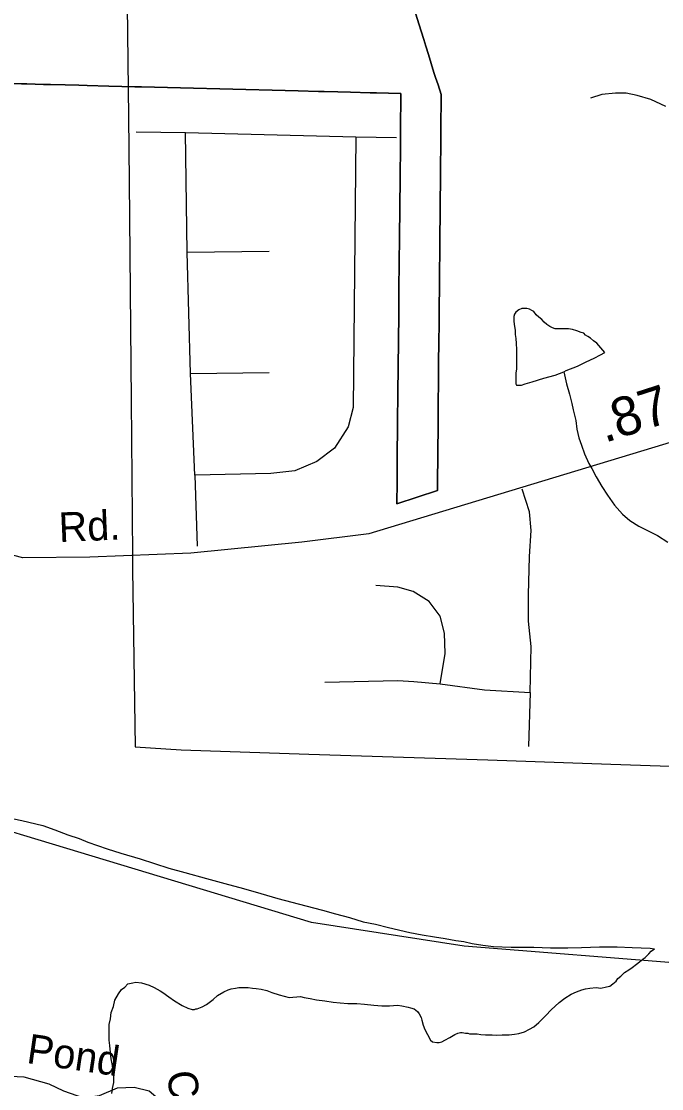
# Model space of a CAD drawing. Extents: x 2001466 to 2224147, y 644118 to 847247.
# Drawn here: x 2047181 to 2049238, y 751088 to 754517 of the extents above; entities that cross this region are included whole.
import ezdxf

# ---------------------------------------------------------------- set-up
doc = ezdxf.new("R2010")
doc.units = 0
for name, color, linetype in [('Exist Boundary Political City Limit New', 7, 'Continuous'), ('Exist Hydrographic Creek Single Shore', 7, 'Continuous'), ('Exist Hydrographic Misc Water Feature', 7, 'Continuous'), ('Exist Road Non-System Type 51', 7, 'Continuous'), ('Exist Road Non-System Type 51 Label', 7, 'Continuous'), ('Exist Road Secondary Mileage Hundredths English Label', 7, 'Continuous'), ('Exist Road Secondary Type 51 Attributed', 7, 'Continuous'), ('Exist Road Secondary Type 51 Label', 7, 'Continuous'), ('Exist Utilities Electrical Transmission Line', 7, 'Continuous'), ('Map Preparation Boundary City Limit Buffer Line', 7, 'Continuous')]:
    doc.layers.add(name, color=color, linetype=linetype)

msp = doc.modelspace()

# ---------------------------------------------------------------- linework, layer by layer
at = {"layer": 'Exist Boundary Political City Limit New'}
for points in [[(2048429.5, 754603), (2048458.6, 754508.9), (2048473.9, 754458.8), (2048480.4, 754437.4)], [(2048480.4, 754437.4), (2048488.8, 754410.4), (2048506.4, 754352.9), (2048511.9, 754336.4), (2048519.9, 754312.6), (2048530.4, 754281.6), (2048529.1, 754166.4), (2048528.6, 754116.4), (2048528, 754054.2), (2048527.5, 753999.2), (2048526.9, 753944.2), (2048526.4, 753889.2), (2048525.9, 753834.2), (2048525.2, 753774.2), (2048524.6, 753714.2), (2048524.1, 753659.2), (2048523.6, 753604.2), (2048523, 753547.8), (2048522.4, 753485.2), (2048521.8, 753422.1), (2048521.1, 753357.8), (2048520.5, 753291.6), (2048519.9, 753228.4), (2048518.9, 753122.2), (2048518, 753037.2), (2048517.9, 753020.3), (2048517.8, 753010.1), (2048387.6, 752966.7), (2048388.2, 753037.2), (2048389, 753109.8), (2048390.1, 753227.8), (2048391, 753324.4), (2048391.9, 753404.6), (2048392.6, 753491.2), (2048393.5, 753574.2), (2048394.4, 753658.9), (2048395.1, 753739.9), (2048395.9, 753823.2), (2048396.9, 753916.5), (2048397.8, 754016.5), (2048398.8, 754115.4), (2048398.8, 754117.6), (2048399.2, 754165.5), (2048400.4, 754284.9), (2048360.2, 754285.9), (2048322.5, 754286.9), (2048302.2, 754287.4), (2048238.5, 754289.1), (2048197.9, 754290.1), (2048154.5, 754291.2), (2048136, 754291.7), (2048070.5, 754293.4), (2047986.5, 754295.6), (2047902.6, 754297.8), (2047818.6, 754299.9), (2047734.6, 754302.1), (2047650.6, 754304.2), (2047567.8, 754306.3), (2047555.6, 754306.7), (2047546, 754306.9), (2047462.4, 754309.1), (2047392.4, 754310.9), (2047366.1, 754311.6), (2047322.4, 754312.7), (2047275.5, 754313.9), (2047252.4, 754314.5), (2047198.5, 754315.9), (2047182.2, 754316.3), (2047112.8, 754318.1)]]:
    msp.add_lwpolyline(points, dxfattribs=at)
at = {"layer": 'Exist Hydrographic Creek Single Shore'}
msp.add_lwpolyline([(2051317.7, 752062.8), (2051278.1, 751999.9), (2051120, 751885), (2050712.1, 751699.8), (2050271.1, 751567.7), (2049771.2, 751489.3), (2049329.1, 751488.5), (2048604.2, 751546), (2048113.1, 751621.7), (2046229.1, 752191.7)], dxfattribs=at)
at = {"layer": 'Exist Hydrographic Misc Water Feature'}
for points in [[(2048923.5, 753390.8), (2048931.9, 753394.8), (2048967.8, 753408.8), (2048995.7, 753422.9), (2049021.9, 753435.1), (2049041.4, 753445.1), (2049055.5, 753453.1), (2049029.5, 753483.1), (2049019.2, 753491.1), (2049009.6, 753499), (2049001.2, 753504.8), (2048993.4, 753508.8), (2048987.7, 753514.9), (2048979.5, 753517), (2048965.5, 753522.8), (2048951.8, 753526.9), (2048939.3, 753528.8), (2048925.7, 753528.8), (2048907.5, 753528.7), (2048895.6, 753528.9), (2048887.2, 753532.6), (2048879.4, 753536.6), (2048869.3, 753542.6), (2048861.3, 753550.7), (2048853.8, 753558.8), (2048843.3, 753566.9), (2048835.1, 753574.6), (2048827.5, 753584.7), (2048821.4, 753588.4), (2048813.6, 753592.5), (2048805.4, 753594.6), (2048799.4, 753594.6), (2048789.2, 753594.6), (2048779.1, 753590.4), (2048769.3, 753582.6), (2048765.4, 753576.7), (2048763.5, 753568.4), (2048763.5, 753552.6), (2048765.6, 753536.5), (2048767.2, 753524.4), (2048767.6, 753510.6), (2048769.7, 753498.5), (2048771.3, 753482.4), (2048771.5, 753462.5), (2048771.5, 753450.3), (2048771.5, 753432.5), (2048771.7, 753418.7), (2048771.7, 753400.5), (2048769.9, 753386.5), (2048769.5, 753374.4), (2048769.9, 753364.6), (2048769.7, 753352.5), (2048771.9, 753348.5), (2048788.1, 753348.5), (2048799.8, 753352.7), (2048821.8, 753358.8), (2048859.9, 753370.8), (2048896, 753380.8), (2048923.5, 753390.8)], [(2048923.5, 753390.8), (2048932.1, 753353), (2048941.7, 753319.1), (2048949.9, 753289), (2048954.2, 753268.9), (2048962.2, 753234.8), (2048965.9, 753207.1), (2048971.9, 753179), (2048980.3, 753155), (2048990.5, 753127.1), (2049004.3, 753097), (2049014.3, 753080.9), (2049028.3, 753053.2), (2049046.3, 753022.9), (2049064.6, 752995), (2049086.5, 752963.2), (2049112.5, 752933.4), (2049136.3, 752913.1), (2049164.8, 752895.4), (2049196.6, 752879.2), (2049224.9, 752865.6), (2049258.5, 752843.4)], [(2047104.5, 751965.8), (2047182.6, 751949.9), (2047250.5, 751933.9), (2047288.6, 751920), (2047331, 751903.8), (2047366.7, 751892), (2047395, 751880), (2047456.9, 751858.4), (2047500.8, 751844.4), (2047563, 751826.5), (2047654.8, 751796.7), (2047706.9, 751782.8), (2047776.6, 751762.8), (2047835.3, 751747), (2047895.1, 751731.1), (2047951.1, 751715.3), (2048005, 751699.4), (2048094.9, 751675.6), (2048149.2, 751661.7), (2048190.8, 751649.7), (2048235.3, 751637.7), (2048279.2, 751623.7), (2048319.2, 751616.1), (2048360.8, 751606.1), (2048429.1, 751590), (2048469.1, 751582.3), (2048508.9, 751576.3), (2048543.1, 751570.3), (2048577.1, 751564.3), (2048603.2, 751560.4), (2048629.4, 751554.4), (2048663.3, 751548.8), (2048697.5, 751544.8), (2048755.3, 751542.6), (2048827.3, 751543), (2048880.8, 751541), (2048937, 751541), (2048981.1, 751541.2), (2049038.9, 751543.4), (2049095.1, 751543.4), (2049143.1, 751541.4), (2049201.1, 751539.9), (2049215.3, 751537.7)], [(2049167.5, 751495.5), (2049177.3, 751503.7), (2049185.3, 751509.4), (2049196.8, 751521.5), (2049205, 751529.5), (2049215.3, 751537.7)], [(2047715.9, 751346.9), (2047729.7, 751342.8), (2047737.7, 751342.8), (2047742, 751345), (2047745.7, 751344.8), (2047761.7, 751350.9), (2047775.6, 751359), (2047797.5, 751375.1), (2047811.9, 751387.1), (2047831.6, 751399.1), (2047845.5, 751405.2), (2047855.4, 751409.3), (2047869.7, 751411.2), (2047879.6, 751413.4), (2047897.8, 751413.1), (2047909.7, 751413.3), (2047923.8, 751411.1), (2047935.3, 751409.4), (2047951.5, 751407.3), (2047969.6, 751403.4), (2047985.6, 751397.3), (2048009.4, 751389.2), (2048025.8, 751385.5), (2048041.5, 751381.5), (2048077.6, 751383.7), (2048089.7, 751381.5), (2048109.4, 751377.7), (2048129.7, 751373.8), (2048155.8, 751369.8), (2048183.4, 751365.6), (2048205.8, 751363.9), (2048229.6, 751361.9), (2048259.3, 751361.8), (2048283.7, 751359.8), (2048313.7, 751356), (2048339.7, 751354.1), (2048363.5, 751354.2), (2048389.3, 751356.3), (2048403.9, 751354.1), (2048423.6, 751350.3), (2048431.4, 751348.3), (2048443.5, 751344.1), (2048453.7, 751336.4), (2048459.4, 751328.2), (2048465.6, 751316.4), (2048467.6, 751308.3), (2048471.7, 751292.3), (2048477.5, 751278.4), (2048485.5, 751262.2), (2048495.7, 751244.4), (2048501.9, 751238.2), (2048516, 751236.5), (2048523.6, 751236.6), (2048531.6, 751238.6), (2048541.7, 751244.4), (2048557.9, 751252.5), (2048573.5, 751262.6), (2048583.5, 751266.4), (2048591.9, 751268.4), (2048597.9, 751268.3), (2048607.7, 751266.4), (2048615.7, 751266.4), (2048621.4, 751264.7), (2048629.4, 751264.7), (2048645.6, 751264.7), (2048657.7, 751262.5), (2048671.9, 751260.7), (2048681.5, 751260.9), (2048693.8, 751260.6), (2048708, 751260.5), (2048725.8, 751260.6), (2048748, 751261), (2048765.6, 751262.7), (2048779.5, 751265.1), (2048797.6, 751270.8), (2048813.4, 751279), (2048827.5, 751287), (2048843.7, 751300.8), (2048865.9, 751323), (2048883.7, 751341), (2048909.3, 751365.1), (2048927.4, 751379.4), (2048947.3, 751391.4), (2048965.1, 751399.2), (2048981.5, 751405.2), (2048993.2, 751409.2), (2049007.1, 751411.5), (2049027.4, 751413.3), (2049043.2, 751411.3), (2049061.5, 751415.4), (2049071.5, 751417.6), (2049081.4, 751425.4), (2049091.6, 751433.6), (2049097.2, 751441.7), (2049107.4, 751449.4), (2049119.3, 751461.4), (2049133.2, 751469.4), (2049143.1, 751477.6), (2049157.2, 751487.7), (2049167.5, 751495.5)], [(2047472.5, 751072.3), (2047474.2, 751088.2), (2047478.5, 751108.3), (2047478.1, 751126.6), (2047476.4, 751144.3), (2047474.4, 751162.5), (2047469.9, 751184.3), (2047468, 751204.4), (2047466, 751226.7), (2047463.7, 751244.4), (2047463.7, 751270.3), (2047463.9, 751294.3), (2047467.8, 751312.3), (2047469.5, 751332.4), (2047477.5, 751352.3), (2047481.8, 751372.3), (2047493.4, 751392.4), (2047503.5, 751406.3), (2047513.3, 751414.5), (2047523.6, 751424.4), (2047539.4, 751428.4), (2047549.6, 751430.6), (2047567.5, 751428.6), (2047591.7, 751420.5), (2047607.9, 751412.8), (2047627.3, 751402.5), (2047635.8, 751396.8), (2047655.6, 751382.9), (2047673.5, 751370.8), (2047697.7, 751355), (2047715.9, 751346.9)]]:
    msp.add_lwpolyline(points, dxfattribs=at)
at = {"layer": 'Exist Road Non-System Type 51'}
for points in [[(2049251.2, 754243.3), (2049203.6, 754266.3), (2049159.9, 754279.2), (2049124, 754285.9), (2049090.1, 754286.6), (2049046, 754281.5), (2049009.7, 754270.3)], [(2047550.2, 754162.5), (2047708.1, 754159.8)], [(2047708.1, 754159.8), (2048255.5, 754146.2)], [(2047713.6, 753775.6), (2047708.1, 754159.8)], [(2048255.5, 754146.2), (2048247.3, 753276.9), (2048231, 753214.2), (2048187.4, 753146.1), (2048130.2, 753102.5), (2048059.4, 753072.5), (2047983.2, 753064.3), (2047738.1, 753058.9)], [(2048255.5, 754146.2), (2048386.2, 754143.4)], [(2047713.6, 753775.6), (2047977.7, 753778.3)], [(2047724.5, 753385.9), (2047713.6, 753775.6)], [(2047724.5, 753385.9), (2047977.7, 753388.6)], [(2047738.1, 753058.9), (2047724.5, 753385.9)], [(2047738.1, 753058.9), (2047746, 752830.7)], [(2048815.9, 752361.3), (2048818.6, 752508.4), (2048810.4, 752590.2), (2048810.4, 752674.7), (2048813.2, 752797.3), (2048818.6, 752881.8), (2048813.2, 752941.7), (2048789.9, 753014.1)], [(2048526.7, 752388.5), (2048543, 752486.6), (2048540.3, 752552), (2048526.7, 752606.5), (2048491.3, 752652.9), (2048439.5, 752685.6), (2048390.5, 752699.2), (2048319.7, 752704.6)], [(2048156.3, 752394), (2048390.5, 752399.4), (2048442.3, 752396.7), (2048526.7, 752388.5)], [(2048526.7, 752388.5), (2048668.8, 752369.5), (2048815.9, 752361.3)], [(2048815.9, 752361.3), (2048810.4, 752186.9)], [(2047146.2, 751128.5), (2047189.3, 751126.3), (2047269.6, 751103.9), (2047316.2, 751081.5), (2047381.5, 751059.1), (2047431.9, 751066.6), (2047489.7, 751090.9), (2047543.8, 751092.7), (2047592.3, 751081.5), (2047627.7, 751051.7), (2047642.7, 751008.7), (2047655.7, 750921), (2047665.1, 750846.3), (2047653.9, 750786.6), (2047644.5, 750749.2)]]:
    msp.add_lwpolyline(points, dxfattribs=at)
at = {"layer": 'Exist Road Secondary Type 51 Attributed'}
msp.add_lwpolyline([(2051556.5, 754475), (2051407.5, 754383.3), (2051125.1, 754161.1), (2051029, 754082.5), (2050984.5, 754043.8), (2050897.4, 753978), (2050800.7, 753890.9), (2050663.4, 753732.2), (2050553.1, 753612.2), (2050431.2, 753538.6), (2050184.4, 753442.6), (2048297.4, 752870.2), (2048081.9, 752843.8), (2047725.9, 752809), (2047401, 752795.4), (2047186.2, 752793.5), (2047053.7, 752828.1), (2045542.6, 753293.5), (2045137.1, 753407)], dxfattribs=at)
at = {"layer": 'Exist Utilities Electrical Transmission Line'}
for points in [[(2047020.9, 756702.5), (2047025, 756685), (2047151.7, 756130.3), (2047274.9, 755603.8), (2047396.4, 755087.3), (2047521.7, 754566.7), (2047525.8, 754210.3)], [(2047525.8, 754210.3), (2047528.2, 754002.6), (2047533.8, 753298.4), (2047538.3, 752802.4)], [(2047538.3, 752802.4), (2047538.7, 752756.3), (2047547, 752186.1), (2047694.9, 752177.1), (2048104.6, 752162.7), (2048680.2, 752144.9), (2049074.9, 752131.1)], [(2049074.9, 752131.1), (2049233.9, 752125.6), (2049935.5, 752105.2), (2050701, 752083.6), (2051298.7, 752063.4), (2051317.7, 752062.8)]]:
    msp.add_lwpolyline(points, dxfattribs=at)
at = {"layer": 'Map Preparation Boundary City Limit Buffer Line'}
for points in [[(2048429.5, 754603), (2048458.6, 754508.9), (2048473.9, 754458.8), (2048480.4, 754437.4)], [(2048480.4, 754437.4), (2048473.9, 754458.8), (2048458.6, 754508.9), (2048429.5, 754603)], [(2048480.4, 754437.4), (2048488.8, 754410.4), (2048506.4, 754352.9), (2048511.9, 754336.4), (2048519.9, 754312.6), (2048530.4, 754281.6), (2048529.1, 754166.4), (2048528.6, 754116.4), (2048528, 754054.2), (2048527.5, 753999.2), (2048526.9, 753944.2), (2048526.4, 753889.2), (2048525.9, 753834.2), (2048525.2, 753774.2), (2048524.6, 753714.2), (2048524.1, 753659.2), (2048523.6, 753604.2), (2048523, 753547.8), (2048522.4, 753485.2), (2048521.8, 753422.1), (2048521.1, 753357.8), (2048520.5, 753291.6), (2048519.9, 753228.4), (2048518.9, 753122.2), (2048518, 753037.2), (2048517.9, 753020.3), (2048517.8, 753010.1), (2048387.6, 752966.7), (2048388.2, 753037.2), (2048389, 753109.8), (2048390.1, 753227.8), (2048391, 753324.4), (2048391.9, 753404.6), (2048392.6, 753491.2), (2048393.5, 753574.2), (2048394.4, 753658.9), (2048395.1, 753739.9), (2048395.9, 753823.2), (2048396.9, 753916.5), (2048397.8, 754016.5), (2048398.8, 754115.4), (2048398.8, 754117.6), (2048399.2, 754165.5), (2048400.4, 754284.9), (2048360.2, 754285.9), (2048322.5, 754286.9), (2048302.2, 754287.4), (2048238.5, 754289.1), (2048197.9, 754290.1), (2048154.5, 754291.2), (2048136, 754291.7), (2048070.5, 754293.4), (2047986.5, 754295.6), (2047902.6, 754297.8), (2047818.6, 754299.9), (2047734.6, 754302.1), (2047650.6, 754304.2), (2047567.8, 754306.3), (2047555.6, 754306.7), (2047546, 754306.9), (2047462.4, 754309.1), (2047392.4, 754310.9), (2047366.1, 754311.6), (2047322.4, 754312.7), (2047275.5, 754313.9), (2047252.4, 754314.5), (2047198.5, 754315.9), (2047182.2, 754316.3), (2047112.8, 754318.1)], [(2047112.8, 754318.1), (2047182.2, 754316.3), (2047198.5, 754315.9), (2047252.4, 754314.5), (2047275.5, 754313.9), (2047322.4, 754312.7), (2047366.1, 754311.6), (2047392.4, 754310.9), (2047462.4, 754309.1), (2047546, 754306.9), (2047555.6, 754306.7), (2047567.8, 754306.3), (2047650.6, 754304.2), (2047734.6, 754302.1), (2047818.6, 754299.9), (2047902.6, 754297.8), (2047986.5, 754295.6), (2048070.5, 754293.4), (2048136, 754291.7), (2048154.5, 754291.2), (2048197.9, 754290.1), (2048238.5, 754289.1), (2048302.2, 754287.4), (2048322.5, 754286.9), (2048360.2, 754285.9), (2048400.4, 754284.9), (2048399.2, 754165.5), (2048398.8, 754117.6), (2048398.8, 754115.4), (2048397.8, 754016.5), (2048396.9, 753916.5), (2048395.9, 753823.2), (2048395.1, 753739.9), (2048394.4, 753658.9), (2048393.5, 753574.2), (2048392.6, 753491.2), (2048391.9, 753404.6), (2048391, 753324.4), (2048390.1, 753227.8), (2048389, 753109.8), (2048388.2, 753037.2), (2048387.6, 752966.7), (2048517.8, 753010.1), (2048517.9, 753020.3), (2048518, 753037.2), (2048518.9, 753122.2), (2048519.9, 753228.4), (2048520.5, 753291.6), (2048521.1, 753357.8), (2048521.8, 753422.1), (2048522.4, 753485.2), (2048523, 753547.8), (2048523.6, 753604.2), (2048524.1, 753659.2), (2048524.6, 753714.2), (2048525.2, 753774.2), (2048525.9, 753834.2), (2048526.4, 753889.2), (2048526.9, 753944.2), (2048527.5, 753999.2), (2048528, 754054.2), (2048528.6, 754116.4), (2048529.1, 754166.4), (2048530.4, 754281.6), (2048519.9, 754312.6), (2048511.9, 754336.4), (2048506.4, 754352.9), (2048488.8, 754410.4), (2048480.4, 754437.4)]]:
    msp.add_lwpolyline(points, dxfattribs=at)

# ---------------------------------------------------------------- texts
at = {"layer": 'Exist Road Non-System Type 51 Label'}
for s, rotation, p in [('Pond', 351.6788, (2047195.3, 751171)), ('Cir.', 278.0445, (2047648.3, 751140.1)), ('Wiseferry', 48.8978, (2049053.2, 750692.8))]:
    msp.add_text(s, height=95, rotation=rotation, dxfattribs=at).set_placement(p)
at = {"layer": 'Exist Road Secondary Mileage Hundredths English Label'}
msp.add_text('.87', height=125, rotation=17.8541, dxfattribs=at).set_placement((2049054.9, 753162.2))
at = {"layer": 'Exist Road Secondary Type 51 Label'}
msp.add_text('Rd.', height=95, rotation=2.443, dxfattribs=at).set_placement((2047303.3, 752844))

doc.saveas('drawing.dxf')
